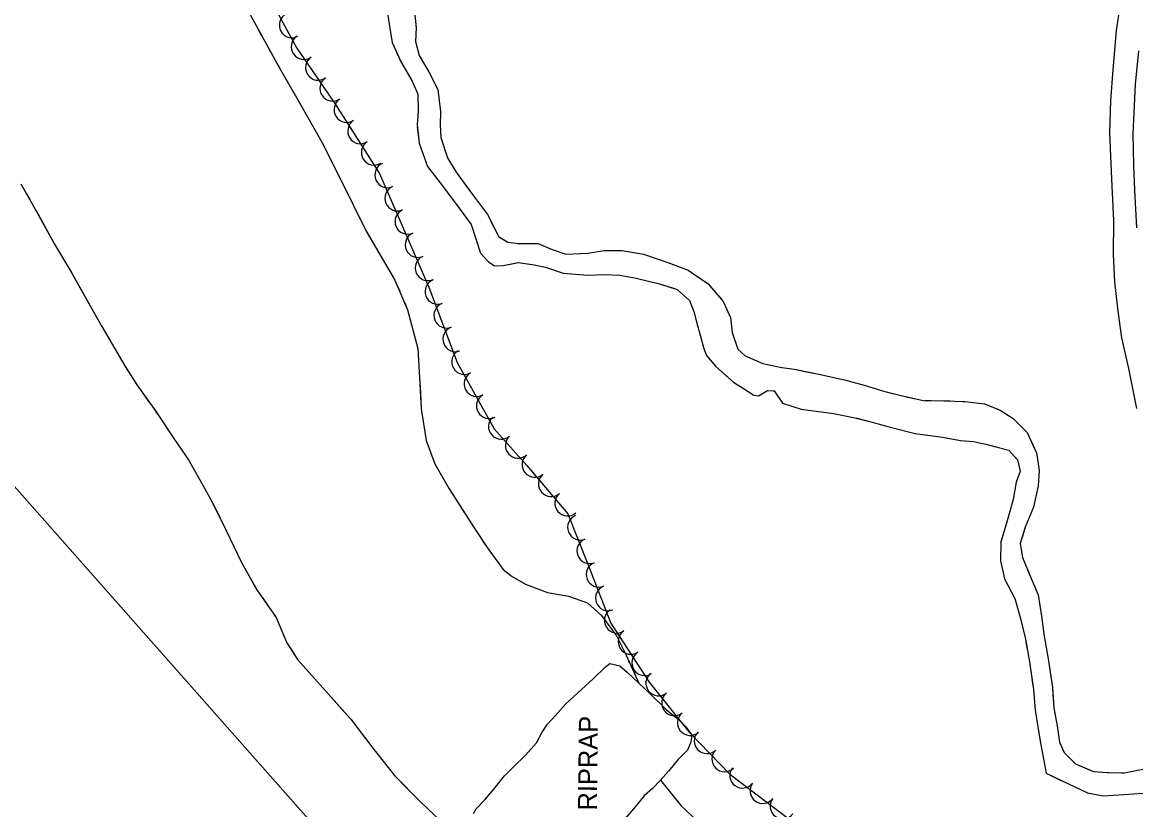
# Model space of a CAD drawing. Extents: x 353423 to 364002, y 127000 to 201942.
# Drawn here: x 359567.8 to 359919.4, y 131075.9 to 131324.5 of the extents above; entities that cross this region are included whole.
import ezdxf

# ---------------------------------------------------------------- set-up
doc = ezdxf.new("R2010")
doc.units = 0
for name, color, linetype in [('E_FEN_Generic', 7, 'Continuous'), ('E_MISCPROP', 7, 'Continuous'), ('E_RDWY_Gravel', 7, 'Continuous'), ('E_STRUCT_WingWall', 7, 'Continuous')]:
    doc.layers.add(name, color=color, linetype=linetype)

msp = doc.modelspace()

# ---------------------------------------------------------------- linework, layer by layer
at = {"layer": 'E_FEN_Generic'}
for points in [[(359554.85, 131472.62), (359568.91, 131464.41), (359581.24, 131443.88), (359590.51, 131423.8), (359605.3, 131406.23), (359622.24, 131379.19), (359633.54, 131362.43), (359644.35, 131335.25), (359654.51, 131316.39), (359666.76, 131298.57), (359680.66, 131276.8), (359696.25, 131240.94), (359705.15, 131217.18)], [(359705.15, 131217.18), (359716.87, 131196.21), (359727.14, 131184.61), (359740.11, 131169.33), (359746.6, 131152.93), (359753.69, 131134.87), (359765.77, 131116.26), (359778.47, 131100.37), (359791.27, 131087.18), (359814.21, 131069.75), (359840.82, 131053.43), (359854.26, 131045.41), (359868.8, 131048.49), (359882.84, 131055.52), (359899.75, 131060.34), (359915.5, 131060.18), (359933.67, 131052.48)]]:
    msp.add_lwpolyline(points, dxfattribs=at)
for centre, start, end in [((359652.98, 131323.64), 118.2971, 298.2817), ((359656.74, 131316.84), 124.5258, 304.5104), ((359661.27, 131310.25), 124.5258, 304.5104), ((359665.8, 131303.66), 124.5258, 304.5104), ((359670.28, 131296.94), 122.5712, 302.5559), ((359674.59, 131290.2), 122.5712, 302.5559), ((359678.89, 131283.46), 122.5712, 302.5559), ((359683.15, 131276.32), 113.4968, 293.4815), ((359686.34, 131268.98), 113.4968, 293.4815), ((359689.53, 131261.65), 113.4968, 293.4815), ((359692.72, 131254.31), 113.4968, 293.4815), ((359695.91, 131246.98), 113.4968, 293.4815), ((359699.03, 131239.5), 110.5531, 290.5378), ((359701.83, 131232.01), 110.5531, 290.5378), ((359704.64, 131224.51), 110.5531, 290.5378), ((359707.44, 131217.37), 119.2027, 299.1874), ((359711.35, 131210.39), 119.2027, 299.1874), ((359715.25, 131203.41), 119.2027, 299.1874), ((359719.05, 131196.91), 131.5374, 311.5221), ((359724.36, 131190.92), 131.5374, 311.5221), ((359729.66, 131184.88), 130.3168, 310.3015), ((359734.84, 131178.78), 130.3168, 310.3015), ((359740.01, 131172.68), 130.3168, 310.3015), ((359744.04, 131165.09), 111.5969, 291.5815), ((359746.98, 131157.65), 111.5969, 291.5815), ((359749.92, 131150.21), 111.4481, 291.4328), ((359752.84, 131142.76), 111.4481, 291.4328), ((359755.63, 131135.72), 122.9939, 302.9786), ((359759.99, 131129.01), 122.9939, 302.9786), ((359764.34, 131122.3), 122.9939, 302.9786), ((359768.75, 131115.89), 128.6333, 308.618), ((359773.74, 131109.64), 128.6333, 308.618), ((359778.74, 131103.39), 128.6333, 308.618), ((359784.02, 131097.66), 134.1639, 314.1486), ((359789.59, 131091.92), 134.1639, 314.1486), ((359795.27, 131086.77), 142.7683, 322.753), ((359801.63, 131081.93), 142.7683, 322.753), ((359808, 131077.09), 142.7683, 322.753)]:
    msp.add_arc(centre, 4, start, end, dxfattribs=at)
at = {"layer": 'E_MISCPROP'}
for points in [[(359919.81, 131202.61), (359917.31, 131215.19), (359915.08, 131224.87), (359913.92, 131233.29), (359912.83, 131242.62), (359912.47, 131251.22), (359912.52, 131261.97), (359912, 131272.78), (359911.53, 131282.28), (359911.23, 131289.67), (359911.56, 131299.85), (359912.34, 131309.52), (359913.37, 131321.92), (359914.48, 131329.53), (359914.74, 131335.96), (359914.61, 131345.23), (359914.37, 131355.02), (359914.17, 131361.39)], [(359920.33, 131315.57), (359919.26, 131304.88), (359918.88, 131296.01), (359918.51, 131289.3), (359918.69, 131279.4), (359919.05, 131271.55), (359919.67, 131259.6)], [(359710.28, 131074.79), (359711.19, 131076.26), (359713.88, 131079.09), (359717.31, 131083.11), (359720.11, 131086.63), (359722.8, 131089.35), (359726.74, 131093.14), (359730.23, 131097.1), (359731.95, 131100.4), (359733.67, 131103), (359736.24, 131105.72), (359739.5, 131109.4), (359743.21, 131112.8), (359748.13, 131117.21), (359751.84, 131120.95), (359753.38, 131122.14), (359756.51, 131121.33), (359758.94, 131119.21), (359762.51, 131115.9), (359765.97, 131112.64), (359771.23, 131107.44), (359775.54, 131103.95), (359777.41, 131102.06), (359779.22, 131099.49), (359778.98, 131097.22), (359777.89, 131094.72), (359774.86, 131091.67), (359771.88, 131088.15), (359769.37, 131085.26), (359766.79, 131082.66), (359764.22, 131080.34), (359760.91, 131076.37), (359756.85, 131071.61)]]:
    msp.add_lwpolyline(points, dxfattribs=at)
at = {"layer": 'E_RDWY_Gravel'}
msp.add_lwpolyline([(360050.1, 130816.27), (359672.48, 131056.75), (359280.39, 131500.31), (359008.41, 131703.83)], dxfattribs=at)
at = {"layer": 'E_STRUCT_WingWall'}
for points in [[(359681.93, 131340.32), (359681.94, 131339.87), (359682.2, 131334.69), (359682.97, 131328.71), (359683.8, 131323.36), (359684.63, 131318.13), (359687.37, 131312.1)], [(359638.7, 131328.88), (359648.79, 131310.52), (359655.28, 131299.34), (359662.39, 131286.68), (359668.42, 131274.76), (359676.26, 131258.8), (359685.51, 131243.17), (359689.51, 131233.76), (359692.75, 131221.58), (359693.27, 131212.25), (359693.8, 131202.46), (359695.4, 131192.55), (359698.15, 131185.09), (359702.61, 131177.22), (359710.35, 131165.24), (359714.64, 131158.68), (359719.67, 131151.83), (359722.51, 131149.6), (359726.76, 131147.19), (359733.63, 131144.48), (359740.34, 131143.37), (359746.3, 131141.24), (359750.72, 131137.29), (359755.47, 131130.79), (359758.51, 131124.69), (359762.51, 131115.9)], [(359682.97, 131328.71), (359683.8, 131323.36), (359684.63, 131318.13), (359687.54, 131311.72), (359690.99, 131305.95), (359692.74, 131301.88), (359692.83, 131296.42), (359692.47, 131292.32), (359693.18, 131286.35), (359695.77, 131279.05), (359699.82, 131273.84), (359704.9, 131267.06), (359709.58, 131260.67), (359712.53, 131251.62), (359714.97, 131248.99), (359716.9, 131247.67), (359719.63, 131247.77), (359724.42, 131248.69), (359729.52, 131247.95), (359733.02, 131247.2), (359738.59, 131245.33), (359746.57, 131244.75), (359751.58, 131244.89), (359756.53, 131244.7), (359761.7, 131243.71), (359769.09, 131241.97), (359774.65, 131240.18), (359778.56, 131236.75), (359779.91, 131233.27), (359780.69, 131229.97), (359783.04, 131221.6), (359783.94, 131219.32), (359786.83, 131215.83), (359792.38, 131210.92), (359797.03, 131207.94), (359798.79, 131206.79), (359800.32, 131206.56), (359803.17, 131208.31), (359805.22, 131208.18)], [(359691.45, 131329.7), (359692.16, 131322.87), (359692.02, 131318.43), (359693.14, 131314.05), (359696.25, 131308.86), (359699.07, 131303.33), (359699.89, 131296.33), (359699.81, 131292.12), (359700.02, 131288.14), (359702.09, 131281.7), (359704.8, 131277.19), (359709.72, 131270.63), (359714.69, 131263.83)], [(359642.34, 131322.25), (359643.3, 131320.5)], [(359692.11, 131323.34), (359692.16, 131322.87), (359692.02, 131318.43), (359693.14, 131314.05), (359696.25, 131308.86), (359699.07, 131303.33), (359699.89, 131296.33), (359699.88, 131296.07)], [(359645.23, 131316.99), (359646.2, 131315.24)], [(359648.12, 131311.73), (359648.79, 131310.52), (359649.1, 131309.99)], [(359651.11, 131306.53), (359655.28, 131299.34), (359662.39, 131286.68), (359665.17, 131281.18)], [(359689.38, 131308.64), (359690.41, 131306.93)], [(359692.12, 131303.32), (359692.74, 131301.88), (359692.75, 131301.45)], [(359692.82, 131297.45), (359692.83, 131296.42), (359692.75, 131295.45)], [(359699.88, 131296.07), (359699.81, 131292.12), (359700.02, 131288.14), (359702.09, 131281.7), (359704.8, 131277.19), (359709.72, 131270.63), (359710.22, 131269.95)], [(359692.57, 131291.47), (359693.18, 131286.35), (359695.77, 131279.05), (359699.82, 131273.84), (359704.9, 131267.06), (359705.5, 131266.23)], [(359665.17, 131281.18), (359668.42, 131274.76), (359676.26, 131258.8), (359678.31, 131255.33)], [(359567.4, 131273.52), (359571.91, 131265.59), (359578, 131254.53), (359583.42, 131245.29), (359592.95, 131228.47), (359600.18, 131216.09), (359604.02, 131210.04), (359609.84, 131201.83), (359615.71, 131193.1)], [(359569.2, 131270.35), (359570.19, 131268.62)], [(359572.16, 131265.14), (359578, 131254.53), (359583.42, 131245.29), (359586.47, 131239.91)], [(359705.5, 131266.23), (359709.58, 131260.67), (359712.53, 131251.62), (359714.97, 131248.99), (359716.9, 131247.67), (359719.63, 131247.77), (359723.49, 131248.51)], [(359712.58, 131266.72), (359713.76, 131265.11)], [(359714.69, 131263.83), (359718.3, 131256.82), (359721.2, 131255.1), (359724.78, 131254.69), (359730.69, 131254.66), (359735.12, 131252.82), (359739.44, 131251.38), (359746.38, 131251.69), (359751.56, 131252.46), (359757.19, 131252.49), (359763.95, 131251.38), (359771.73, 131248.73), (359778.09, 131246.25), (359784.44, 131242.01), (359789.2, 131236.36), (359791.45, 131231.34), (359791.99, 131226.56), (359793.79, 131221.32), (359796.11, 131219.21), (359801.73, 131216.79), (359807.7, 131215.57), (359811.73, 131214.98), (359819.41, 131213.46), (359827.42, 131211.67), (359833.72, 131209.93), (359840.2, 131208.02), (359845.77, 131206.57), (359852.36, 131205.18), (359859.24, 131205.03), (359865.5, 131204.83), (359871.69, 131204.07), (359876.63, 131202.11), (359880.77, 131199.42), (359885.13, 131195.02), (359888.12, 131188.57), (359888.95, 131183.05), (359888.64, 131178.16), (359887.18, 131171.51), (359884.54, 131165.16), (359882.98, 131159.99), (359883.7, 131155.55), (359885.89, 131150.19), (359888.65, 131143.81), (359889.7, 131137.03), (359890.52, 131130.71), (359891.8, 131123.54), (359893.12, 131114.55), (359893.6, 131108.12), (359894.6, 131102.43), (359895.37, 131097.25), (359896.89, 131094.05), (359900.4, 131090.45), (359906.08, 131087.98), (359910.52, 131087.73), (359915.92, 131087.6), (359921.67, 131088.76)], [(359715.8, 131261.68), (359716.72, 131259.91)], [(359718.76, 131256.55), (359720.48, 131255.53)], [(359724.34, 131254.74), (359724.78, 131254.69), (359730.69, 131254.66), (359735.12, 131252.82), (359739.44, 131251.38), (359746.38, 131251.69), (359751.56, 131252.46), (359752.67, 131252.46)], [(359680.35, 131251.89), (359681.36, 131250.17)], [(359752.67, 131252.46), (359757.19, 131252.49), (359763.95, 131251.38), (359771.73, 131248.73), (359778.09, 131246.25), (359780.24, 131244.82)], [(359683.4, 131246.73), (359684.42, 131245.01)], [(359727.44, 131248.25), (359729.42, 131247.97)], [(359733.32, 131247.1), (359735.22, 131246.46)], [(359739.03, 131245.3), (359741.03, 131245.15)], [(359745.02, 131244.86), (359746.57, 131244.75), (359751.58, 131244.89), (359756.53, 131244.7), (359761.7, 131243.71), (359769.09, 131241.97), (359773.49, 131240.55)], [(359783.57, 131242.6), (359784.44, 131242.01), (359785.05, 131241.29)], [(359586.47, 131239.91), (359592.95, 131228.47), (359600.18, 131216.09), (359600.99, 131214.81)], [(359686.24, 131241.45), (359687.02, 131239.61)], [(359773.49, 131240.55), (359774.65, 131240.18), (359778.56, 131236.75), (359779.91, 131233.27), (359780.69, 131229.97), (359783.04, 131221.6), (359783.94, 131219.32), (359786.69, 131216)], [(359688.59, 131235.93), (359689.51, 131233.76), (359692.75, 131221.58), (359693.27, 131212.25), (359693.53, 131207.56)], [(359787.63, 131238.22), (359788.91, 131236.69)], [(359790.66, 131233.11), (359791.45, 131231.34), (359791.46, 131231.28)], [(359791.91, 131227.3), (359791.99, 131226.56), (359793.79, 131221.32), (359796.11, 131219.21), (359801.73, 131216.79), (359807.7, 131215.57), (359811.73, 131214.98), (359814.96, 131214.34)], [(359814.96, 131214.34), (359819.41, 131213.46), (359827.42, 131211.67), (359833.72, 131209.93), (359840.2, 131208.02), (359843.07, 131207.28)], [(359603.13, 131211.44), (359604.02, 131210.04), (359604.22, 131209.76)], [(359789.66, 131213.32), (359791.16, 131212)], [(359693.53, 131207.56), (359693.8, 131202.46), (359695.4, 131192.55), (359698.15, 131185.09), (359701.06, 131179.96)], [(359794.37, 131209.64), (359796.06, 131208.56)], [(359805.02, 131208.2), (359805.22, 131208.18), (359807.87, 131204.25), (359813.84, 131202.4), (359823.96, 131201.04), (359830.27, 131199.82), (359831.4, 131199.52)], [(359805.22, 131208.18), (359807.87, 131204.25), (359813.84, 131202.4), (359823.96, 131201.04), (359830.27, 131199.82), (359836.23, 131198.26), (359842.36, 131196.58), (359849.75, 131194.73), (359858.39, 131193.6), (359864.08, 131192.55), (359868.17, 131192.14), (359872.15, 131191.38), (359875.73, 131190.39), (359879.36, 131189.41), (359882.14, 131186.44), (359882.92, 131182.79), (359881.7, 131179.39), (359880.77, 131173.88), (359878.88, 131167.18), (359876.84, 131160.39), (359876.7, 131154.55), (359878.04, 131148.8), (359881.31, 131142.65), (359883.04, 131136.32), (359884.59, 131129.8), (359885.88, 131122.58), (359887.15, 131113.89), (359887.64, 131107.38), (359888.68, 131101.47), (359889.23, 131097.62), (359891.12, 131087.48), (359896.17, 131085.01), (359904.17, 131081.22), (359909.17, 131080.35), (359915.72, 131080.77), (359921.8, 131081.2)], [(359606.53, 131206.49), (359607.69, 131204.86)], [(359799.53, 131206.68), (359800.32, 131206.56), (359801.34, 131207.18)], [(359846.95, 131206.32), (359848.91, 131205.91)], [(359852.83, 131205.17), (359854.83, 131205.13)], [(359858.83, 131205.04), (359859.24, 131205.03), (359860.83, 131204.98)], [(359864.83, 131204.86), (359865.5, 131204.83), (359871.69, 131204.07), (359876.63, 131202.11), (359880.77, 131199.42), (359885.13, 131195.02), (359887.5, 131189.9)], [(359609.99, 131201.59), (359611.11, 131199.93)], [(359831.4, 131199.52), (359836.23, 131198.26), (359842.36, 131196.58), (359849.75, 131194.73), (359858.39, 131193.6), (359859.69, 131193.36)], [(359613.34, 131196.61), (359615.71, 131193.1), (359620.29, 131186.42), (359623.9, 131180.14), (359627.57, 131173.47), (359628.37, 131171.85)], [(359615.71, 131193.1), (359620.29, 131186.42), (359623.9, 131180.14), (359627.57, 131173.47), (359632.24, 131164.07), (359637.03, 131154.03), (359641.89, 131145.36), (359648.04, 131136.58), (359651.36, 131128.6), (359654.7, 131123.35), (359661.03, 131116.32), (359671.61, 131104.5), (359678.17, 131095.82), (359685.41, 131086.74), (359693.56, 131078.46), (359701.89, 131070.57)], [(359863.62, 131192.64), (359864.08, 131192.55), (359865.6, 131192.4)], [(359869.57, 131191.87), (359871.53, 131191.5)], [(359875.4, 131190.49), (359875.73, 131190.39), (359877.33, 131189.96)], [(359887.5, 131189.9), (359888.12, 131188.57), (359888.95, 131183.05), (359888.64, 131178.16), (359887.18, 131171.51), (359884.54, 131165.16), (359883.57, 131161.93)], [(359880.66, 131188.03), (359882.14, 131186.44), (359882.92, 131182.79), (359881.7, 131179.39), (359880.77, 131173.88), (359878.88, 131167.18), (359876.88, 131160.54)], [(359703.08, 131176.5), (359704.16, 131174.82)], [(359628.37, 131171.85), (359632.24, 131164.07), (359637.03, 131154.03), (359641.52, 131146.02)], [(359706.33, 131171.46), (359707.41, 131169.78)], [(359709.59, 131166.42), (359710.35, 131165.24), (359710.67, 131164.74)], [(359712.86, 131161.4), (359714.64, 131158.68), (359719.67, 131151.83), (359722.51, 131149.6), (359726.76, 131147.19), (359733.63, 131144.48), (359734.99, 131144.26)], [(359876.88, 131160.54), (359876.84, 131160.39), (359876.7, 131154.55), (359878.04, 131148.8), (359881.31, 131142.65), (359883.04, 131136.32), (359883.87, 131132.84)], [(359883.29, 131158.05), (359883.61, 131156.07)], [(359885.01, 131152.34), (359885.77, 131150.49)], [(359734.99, 131144.26), (359740.34, 131143.37), (359746.3, 131141.24), (359750.72, 131137.29), (359755.47, 131130.79), (359756.92, 131127.87)], [(359887.35, 131146.81), (359888.14, 131144.98)], [(359643.75, 131142.7), (359644.9, 131141.06)], [(359889.07, 131141.11), (359889.7, 131137.03), (359890.52, 131130.71), (359891.8, 131123.54), (359893.12, 131114.55), (359893.28, 131112.43)], [(359647.2, 131137.79), (359648.04, 131136.58), (359648.24, 131136.09)], [(359649.78, 131132.4), (359650.55, 131130.55)], [(359652.37, 131127.01), (359654.7, 131123.35), (359661.03, 131116.32), (359671.17, 131105)], [(359884.74, 131128.94), (359885.09, 131126.97)], [(359758.7, 131124.28), (359759.52, 131122.46)], [(359885.79, 131123.04), (359885.88, 131122.58), (359886.1, 131121.06)], [(359761.18, 131118.82), (359762.01, 131117)], [(359886.68, 131117.1), (359886.97, 131115.12)], [(359893.28, 131112.43), (359893.6, 131108.12), (359894.6, 131102.43), (359895.37, 131097.25), (359896.89, 131094.05), (359900.4, 131090.45), (359905.08, 131088.42)], [(359887.36, 131111.14), (359887.64, 131107.38), (359888.68, 131101.47), (359889.23, 131097.62), (359891.12, 131087.48), (359895.63, 131085.28)], [(359671.17, 131105), (359671.61, 131104.5), (359678.17, 131095.82), (359685.41, 131086.74), (359689.51, 131082.58)], [(359908.98, 131087.82), (359910.52, 131087.73), (359910.98, 131087.72)], [(359914.98, 131087.62), (359915.92, 131087.6), (359916.96, 131087.81)], [(359769.37, 131085.26), (359775.81, 131077.27), (359784.59, 131068.98), (359787.93, 131066.18), (359793.22, 131064.28), (359800.53, 131059.81), (359807.67, 131054.26), (359816.41, 131049.15), (359823.79, 131046.56), (359830.09, 131043.68), (359836.62, 131039.73), (359844.23, 131037.14), (359854.56, 131034.02), (359868.53, 131027.18), (359882.76, 131018.53), (359895.24, 131011.19), (359904.76, 131003.07), (359909.69, 130999.23), (359915.59, 130994.66), (359920.4, 130990.76)], [(359769.37, 131085.26), (359775.81, 131077.27), (359784.59, 131068.98), (359787.93, 131066.18), (359790.09, 131065.4)], [(359895.63, 131085.28), (359896.17, 131085.01), (359904.17, 131081.22), (359909.17, 131080.35), (359915.72, 131080.77), (359921.8, 131081.2), (359923.57, 131081.58)], [(359692.32, 131079.73), (359693.56, 131078.46), (359693.73, 131078.31)]]:
    msp.add_lwpolyline(points, dxfattribs=at)

# ---------------------------------------------------------------- texts
at = {"layer": 'E_MISCPROP'}
msp.add_text('RIPRAP', height=6, rotation=89.3485, dxfattribs=at).set_placement((359749.28, 131075.66))

doc.saveas('drawing.dxf')
